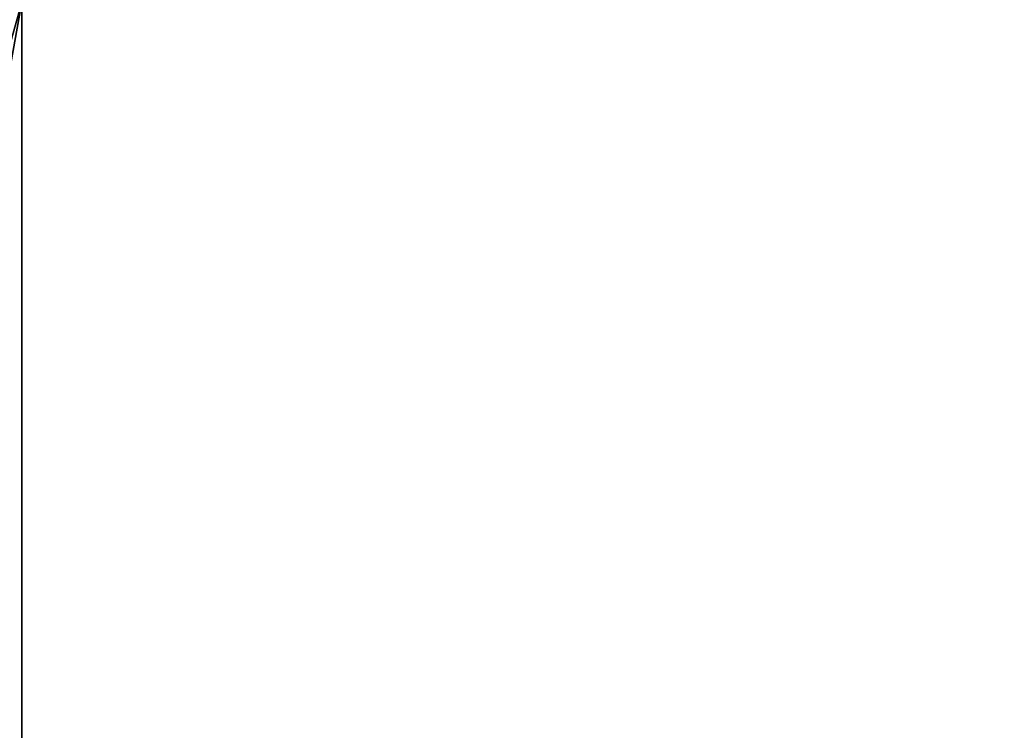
# Model space of a CAD drawing. Header units: millimetres. Extents: x -144 to 364, y -408 to 1133.
# Tile 383 of 656: x -59.549483 to -59.549052, y 987.449681 to 987.449992. Entities that reach past the tile are written whole.
import ezdxf

# ---------------------------------------------------------------- set-up
doc = ezdxf.new("R2010")
doc.units = ezdxf.units.MM
doc.header["$LTSCALE"] = 41.718519
for name, color, linetype in [('1544', 7, 'CONTINUOUS'), ('1552', 7, 'CONTINUOUS'), ('1639', 7, 'CONTINUOUS'), ('1640', 7, 'CONTINUOUS')]:
    doc.layers.add(name, color=color, linetype=linetype)

msp = doc.modelspace()

# ---------------------------------------------------------------- linework, layer by layer
at = {"layer": '1544', "color": 7, "linetype": 'CONTINUOUS', "true_color": 0xaaaaaa}
for points in [[(-59.82070564, 987.45, 311.97252775), (-59.54948177, 987.45, 311.00854095), (-59.82068944, 986.48961301, 311.97249703), (-59.82070564, 987.45, 311.97252775)], [(-59.82068944, 986.48961301, 311.97249703), (-59.54948177, 987.45, 311.00854095), (-59.54948368, 986.48961301, 311.00857752), (-59.82068944, 986.48961301, 311.97249703)], [(-59.54948177, 987.45, 311.00854095), (-59.72335134, 987.45, 310.02247759), (-59.54948368, 986.48961301, 311.00857752), (-59.54948177, 987.45, 311.00854095)]]:
    msp.add_3dface(points, dxfattribs=at)
at = {"layer": '1552', "color": 7, "linetype": 'CONTINUOUS', "true_color": 0xaaaaaa}
for points in [[(-59.54948177, 987.45, 288.99145905), (-59.82070564, 987.45, 288.02747225), (-59.54948368, 986.48961301, 288.99142248), (-59.54948177, 987.45, 288.99145905)], [(-59.72335134, 987.45, 289.97752241), (-59.54948177, 987.45, 288.99145905), (-59.72336565, 986.48961301, 289.97755612), (-59.72335134, 987.45, 289.97752241)], [(-59.72336565, 986.48961301, 289.97755612), (-59.54948177, 987.45, 288.99145905), (-59.54948368, 986.48961301, 288.99142248), (-59.72336565, 986.48961301, 289.97755612)]]:
    msp.add_3dface(points, dxfattribs=at)
at = {"layer": '1639', "color": 7, "linetype": 'CONTINUOUS', "true_color": 0xaaaaaa}
for points in [[(-51.02209427, 987.37597485, 400.13649822), (-61.53166779, 987.95, 394.1812288), (-66.05872715, 987.37597485, 390.92203774), (-51.02209427, 987.37597485, 400.13649822)], [(-45.19073527, 987.95, 403.02449925), (-61.53166779, 987.95, 394.1812288), (-51.02209427, 987.37597485, 400.13649822), (-45.19073527, 987.95, 403.02449925)]]:
    msp.add_3dface(points, dxfattribs=at)
at = {"layer": '1640', "color": 7, "linetype": 'CONTINUOUS', "true_color": 0xaaaaaa}
for points in [[(-66.05872715, 987.37597485, 209.07796226), (-61.53166779, 987.95, 205.8187712), (-51.02209427, 987.37597485, 199.86350178), (-66.05872715, 987.37597485, 209.07796226)], [(-61.53166779, 987.95, 205.8187712), (-45.19073527, 987.95, 196.97550075), (-51.02209427, 987.37597485, 199.86350178), (-61.53166779, 987.95, 205.8187712)]]:
    msp.add_3dface(points, dxfattribs=at)

doc.saveas('drawing.dxf')
